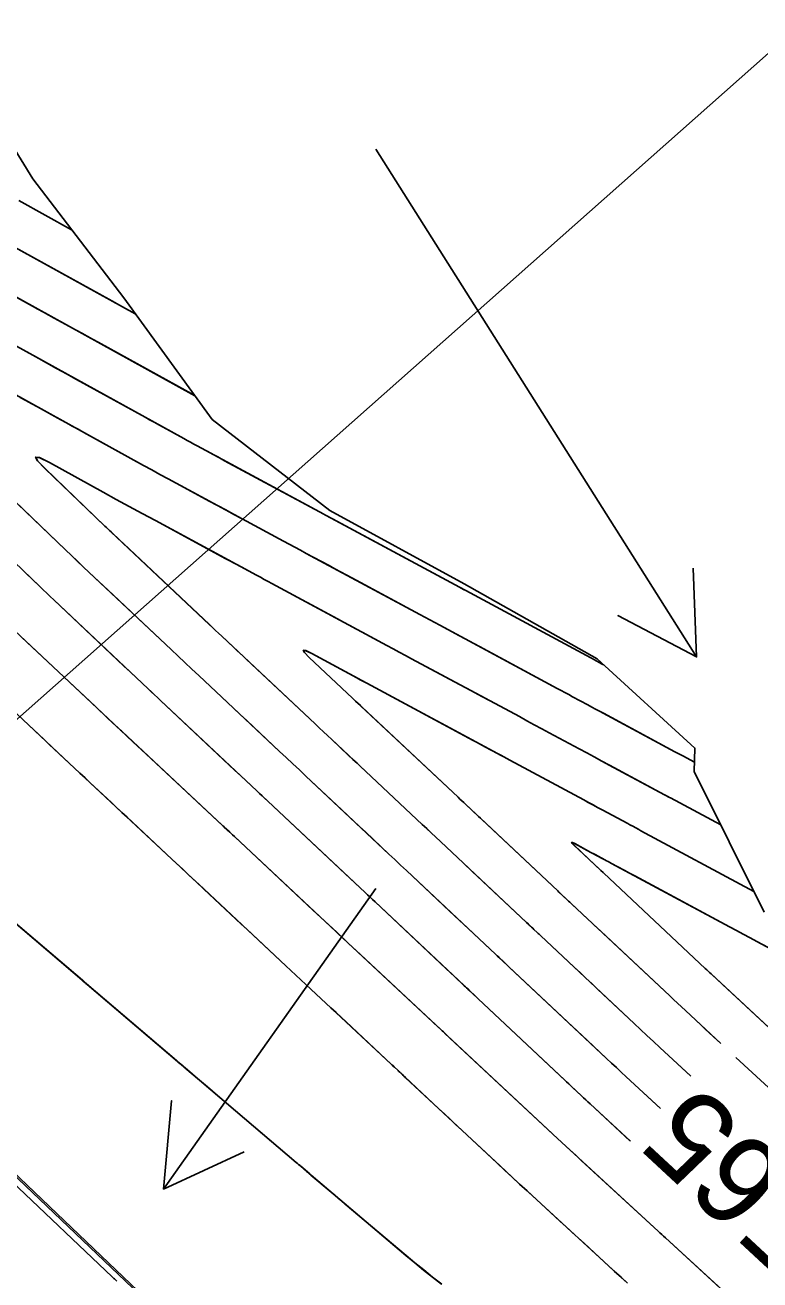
# Model space of a CAD drawing. Extents: x 954385 to 988206, y 1868364 to 1924553.
# Drawn here: x 955583.4 to 955633.1, y 1923192.5 to 1923277.3 of the extents above; entities that cross this region are included whole.
import ezdxf

# ---------------------------------------------------------------- set-up
doc = ezdxf.new("R2010")
doc.units = 0
for name, color, linetype in [('13', 7, 'Continuous'), ('16', 7, 'Continuous'), ('24', 7, 'Continuous'), ('26', 7, 'Continuous'), ('5', 7, 'Continuous'), ('6', 7, 'Continuous'), ('7', 7, 'Continuous'), ('Default', 7, 'Continuous')]:
    doc.layers.add(name, color=color, linetype=linetype)

msp = doc.modelspace()

# ---------------------------------------------------------------- linework, layer by layer
at = {"layer": '13'}
msp.add_lwpolyline([(955582.529, 1923199.137), (955589.299, 1923192.682), (955589.338, 1923192.646), (955589.376, 1923192.609), (955589.415, 1923192.573), (955589.454, 1923192.537), (955589.608, 1923192.391)], dxfattribs=at)
at = {"layer": '16'}
for points in [[(955578.517, 1923275.725), (955583.938, 1923266.915), (955590.081, 1923258.865), (955596.066, 1923250.649), (955604.015, 1923244.495), (955613.092, 1923239.527), (955622.079, 1923234.465), (955628.693, 1923228.432), (955628.634, 1923226.847), (955633.386, 1923217.335)], [(955582.989, 1923265.447), (955586.562, 1923263.476)], [(955581.411, 1923263.003), (955590.863, 1923257.791)], [(955579.833, 1923260.56), (955594.897, 1923252.253)], [(955577.394, 1923258.591), (955594.137, 1923249.359), (955594.367, 1923249.232), (955594.598, 1923249.106), (955594.828, 1923248.981), (955595.059, 1923248.856), (955603.619, 1923244.234), (955603.668, 1923244.208), (955603.716, 1923244.182), (955603.765, 1923244.155), (955603.814, 1923244.129), (955612.775, 1923239.307), (955613.203, 1923239.077), (955621.95, 1923234.369), (955622.1, 1923234.288), (955622.368, 1923234.144), (955622.523, 1923234.061)], [(955575.845, 1923256.132), (955591.421, 1923247.543), (955591.975, 1923247.238), (955592.53, 1923246.935), (955593.085, 1923246.632), (955593.641, 1923246.331), (955600.877, 1923242.425), (955601.262, 1923242.217), (955601.648, 1923242.009), (955602.034, 1923241.801), (955602.42, 1923241.593), (955610.106, 1923237.457), (955610.442, 1923237.276), (955610.778, 1923237.096), (955611.113, 1923236.915), (955611.449, 1923236.734), (955619.387, 1923232.462), (955619.647, 1923232.322), (955619.907, 1923232.182), (955620.166, 1923232.043), (955620.426, 1923231.903), (955621.465, 1923231.344), (955621.724, 1923231.205), (955621.984, 1923231.065), (955622.243, 1923230.925), (955622.503, 1923230.785), (955627.347, 1923228.179), (955627.478, 1923228.108), (955627.609, 1923228.038), (955627.74, 1923227.967), (955627.871, 1923227.897), (955628.657, 1923227.474)], [(955626.371, 1923204.058), (955624.048, 1923206.212), (955623.717, 1923206.52), (955623.385, 1923206.828), (955623.055, 1923207.137), (955622.724, 1923207.447), (955616.163, 1923213.606), (955616.093, 1923213.672), (955616.024, 1923213.737), (955615.45, 1923214.276), (955615.389, 1923214.334), (955615.328, 1923214.391), (955615.267, 1923214.448), (955615.206, 1923214.505), (955609.599, 1923219.771), (955609.201, 1923220.145), (955608.804, 1923220.518), (955608.407, 1923220.891), (955608.009, 1923221.264), (955602.404, 1923226.529), (955601.96, 1923226.947), (955601.515, 1923227.364), (955601.071, 1923227.782), (955600.626, 1923228.199), (955595.159, 1923233.334), (955594.692, 1923233.772), (955594.226, 1923234.211), (955593.76, 1923234.65), (955593.294, 1923235.088), (955587.755, 1923240.306), (955587.351, 1923240.687), (955586.948, 1923241.069), (955586.546, 1923241.453), (955586.145, 1923241.837), (955572.906, 1923254.548)], [(955624.331, 1923201.859), (955621.606, 1923204.385), (955621.461, 1923204.52), (955621.317, 1923204.655), (955621.172, 1923204.79), (955621.028, 1923204.925), (955614.055, 1923211.471), (955613.995, 1923211.527), (955613.422, 1923212.066), (955613.341, 1923212.142), (955613.26, 1923212.218), (955613.179, 1923212.294), (955613.099, 1923212.37), (955607.071, 1923218.03), (955606.903, 1923218.187), (955606.736, 1923218.345), (955606.568, 1923218.502), (955606.4, 1923218.66), (955599.816, 1923224.845), (955599.631, 1923225.018), (955599.447, 1923225.191), (955599.262, 1923225.365), (955599.078, 1923225.538), (955592.57, 1923231.65), (955592.364, 1923231.844), (955592.158, 1923232.038), (955591.952, 1923232.231), (955591.746, 1923232.425), (955585.352, 1923238.448), (955585.115, 1923238.672), (955584.879, 1923238.896), (955584.644, 1923239.12), (955584.409, 1923239.345), (955571.186, 1923252.04)], [(955628.411, 1923206.257), (955626.328, 1923208.189), (955625.891, 1923208.595), (955625.454, 1923209.002), (955625.018, 1923209.409), (955624.583, 1923209.817), (955618.271, 1923215.742), (955618.216, 1923215.794), (955618.162, 1923215.845), (955618.107, 1923215.896), (955618.053, 1923215.947), (955617.479, 1923216.487), (955617.397, 1923216.564), (955617.314, 1923216.641), (955611.492, 1923222.109), (955611.182, 1923222.4), (955610.872, 1923222.691), (955610.563, 1923222.982), (955610.253, 1923223.272), (955604.152, 1923229.003), (955603.868, 1923229.27), (955603.583, 1923229.537), (955603.299, 1923229.804), (955603.015, 1923230.072), (955596.707, 1923235.996), (955596.501, 1923236.19), (955596.294, 1923236.384), (955596.088, 1923236.578), (955595.882, 1923236.772), (955589.224, 1923243.043), (955589.12, 1923243.142), (955589.015, 1923243.241), (955588.911, 1923243.34), (955588.807, 1923243.44), (955584.766, 1923247.32), (955584.253, 1923247.856), (955584.133, 1923248.103), (955584.405, 1923248.062), (955585.069, 1923247.732), (955588.706, 1923245.727), (955589.584, 1923245.244), (955590.463, 1923244.763), (955591.342, 1923244.284), (955592.223, 1923243.807), (955599.063, 1923240.114), (955599.321, 1923239.975), (955599.58, 1923239.836), (955599.838, 1923239.696), (955600.097, 1923239.557), (955607.873, 1923235.373), (955608.291, 1923235.148), (955608.709, 1923234.923), (955609.127, 1923234.698), (955609.545, 1923234.473), (955616.828, 1923230.553), (955617.333, 1923230.281), (955617.838, 1923230.009), (955618.344, 1923229.738), (955618.849, 1923229.466), (955620.879, 1923228.373), (955621.386, 1923228.101), (955621.893, 1923227.828), (955622.4, 1923227.555), (955622.906, 1923227.283), (955626.634, 1923225.277), (955626.734, 1923225.223), (955626.935, 1923225.115), (955627.035, 1923225.061), (955630.441, 1923223.229)], [(955582.7, 1923236.372), (955589.772, 1923229.733), (955589.822, 1923229.686), (955589.873, 1923229.638), (955589.924, 1923229.59), (955589.975, 1923229.542), (955597.099, 1923222.882), (955597.257, 1923222.734), (955604.426, 1923216.03), (955604.538, 1923215.924), (955610.988, 1923209.894), (955611.052, 1923209.835), (955611.785, 1923209.149), (955611.79, 1923209.144), (955619.084, 1923202.328), (955619.103, 1923202.311), (955626.212, 1923195.777), (955626.335, 1923195.664), (955626.458, 1923195.551), (955626.58, 1923195.438), (955626.703, 1923195.325), (955633.269, 1923189.281)], [(955630.452, 1923208.456), (955628.056, 1923210.677), (955627.789, 1923210.926), (955627.522, 1923211.174), (955627.255, 1923211.423), (955626.989, 1923211.673), (955620.379, 1923217.878), (955620.304, 1923217.948), (955620.23, 1923218.018), (955620.156, 1923218.087), (955620.082, 1923218.157), (955619.508, 1923218.697), (955619.422, 1923218.777), (955613.192, 1923224.628), (955613.066, 1923224.746), (955612.941, 1923224.864), (955612.815, 1923224.982), (955612.689, 1923225.1), (955605.761, 1923231.607), (955605.542, 1923231.814), (955602.616, 1923234.562), (955602.296, 1923234.889), (955602.22, 1923235.04), (955602.388, 1923235.016), (955602.799, 1923234.817), (955606.48, 1923232.836), (955606.802, 1923232.663), (955615.359, 1923228.057), (955615.565, 1923227.947), (955615.77, 1923227.836), (955615.975, 1923227.726), (955616.18, 1923227.616), (955621.177, 1923224.927), (955621.489, 1923224.759), (955621.802, 1923224.591), (955622.114, 1923224.423), (955622.426, 1923224.255), (955624.151, 1923223.327), (955624.3, 1923223.246), (955624.45, 1923223.166), (955624.75, 1923223.004), (955624.825, 1923222.964), (955624.9, 1923222.924), (955624.974, 1923222.883), (955625.049, 1923222.843), (955632.686, 1923218.736)], [(955580.515, 1923232.937), (955586.405, 1923227.407), (955586.761, 1923227.074), (955587.116, 1923226.741), (955587.471, 1923226.408), (955587.827, 1923226.075), (955593.686, 1923220.597), (955594.053, 1923220.254), (955594.42, 1923219.91), (955594.787, 1923219.567), (955595.154, 1923219.224), (955601.047, 1923213.713), (955601.386, 1923213.396), (955601.724, 1923213.08), (955602.063, 1923212.763), (955602.401, 1923212.447), (955608.182, 1923207.043), (955608.263, 1923206.967), (955608.343, 1923206.892), (955608.918, 1923206.353), (955608.974, 1923206.302), (955609.029, 1923206.25), (955609.084, 1923206.198), (955609.14, 1923206.146), (955615.522, 1923200.183), (955615.929, 1923199.803), (955616.338, 1923199.424), (955616.747, 1923199.045), (955617.157, 1923198.668), (955622.834, 1923193.45), (955623.267, 1923193.052), (955623.7, 1923192.654), (955624.132, 1923192.256)], [(955639.768, 1923211.7), (955632.887, 1923215.349), (955632.425, 1923215.595), (955631.963, 1923215.841), (955631.502, 1923216.088), (955631.041, 1923216.335), (955623.064, 1923220.625), (955622.948, 1923220.688), (955622.831, 1923220.751), (955622.715, 1923220.813), (955622.598, 1923220.876), (955621.948, 1923221.227), (955621.853, 1923221.278), (955621.663, 1923221.38), (955620.568, 1923221.969), (955620.422, 1923222.04), (955620.362, 1923222.048), (955620.389, 1923221.994), (955620.503, 1923221.878), (955621.533, 1923220.91), (955622.25, 1923220.236), (955622.322, 1923220.168), (955622.538, 1923219.966), (955629.396, 1923213.528), (955629.493, 1923213.438), (955629.59, 1923213.347), (955629.687, 1923213.256), (955629.785, 1923213.166), (955636.606, 1923206.841)], [(955579.866, 1923219.048), (955587.29, 1923212.729), (955587.371, 1923212.659), (955587.453, 1923212.59), (955587.534, 1923212.521), (955587.615, 1923212.451), (955593.727, 1923207.242), (955594.401, 1923206.668), (955595.075, 1923206.094), (955595.749, 1923205.52), (955596.424, 1923204.946), (955601.749, 1923200.418), (955601.827, 1923200.353), (955601.904, 1923200.287), (955601.981, 1923200.221), (955602.058, 1923200.155), (955602.656, 1923199.641), (955602.679, 1923199.621), (955602.701, 1923199.602), (955602.724, 1923199.582), (955602.747, 1923199.563), (955609.163, 1923194.125), (955609.756, 1923193.629), (955610.355, 1923193.141), (955610.96, 1923192.66), (955611.571, 1923192.187)], [(955640.039, 1923199.561), (955635.484, 1923203.79), (955635.169, 1923204.082), (955634.855, 1923204.374), (955634.54, 1923204.666), (955634.225, 1923204.957), (955631.465, 1923207.517)]]:
    msp.add_lwpolyline(points, dxfattribs=at)
at = {"layer": '24'}
for points in [[(955578.517, 1923275.725), (955583.938, 1923266.915), (955590.081, 1923258.865), (955596.066, 1923250.649), (955604.015, 1923244.495), (955613.092, 1923239.527), (955622.079, 1923234.465), (955628.692, 1923228.417), (955628.634, 1923226.847), (955633.386, 1923217.335)], [(955565.066, 1923216.528), (955599.038, 1923184.102), (955632.731, 1923152.087), (955665.147, 1923121.495)]]:
    msp.add_lwpolyline(points, dxfattribs=at)
at = {"layer": '26'}
for points in [[(955457.131, 1923118.928), (955666.789, 1923304.798), (955664.891, 1923299.106), (955666.789, 1923304.798), (955660.911, 1923303.596)], [(955607.131, 1923268.928), (955628.803, 1923234.589), (955623.493, 1923237.382), (955628.803, 1923234.589), (955628.567, 1923240.585)], [(955607.131, 1923218.928), (955592.776, 1923198.612), (955593.324, 1923204.586), (955592.776, 1923198.612), (955598.225, 1923201.124)]]:
    msp.add_lwpolyline(points, dxfattribs=at)
at = {"layer": '6'}
for points in [[(955583.084, 1923252.141), (955583.476, 1923251.925), (955583.867, 1923251.709), (955584.259, 1923251.493), (955585.826, 1923250.63), (955586.217, 1923250.414), (955586.609, 1923250.198), (955587.001, 1923249.982), (955587.392, 1923249.766), (955591.422, 1923247.543), (955591.975, 1923247.238), (955592.53, 1923246.935), (955593.085, 1923246.633), (955593.641, 1923246.332), (955595.866, 1923245.13), (955596.423, 1923244.83), (955596.979, 1923244.53), (955597.535, 1923244.229), (955598.092, 1923243.929), (955600.877, 1923242.425), (955601.263, 1923242.217), (955601.648, 1923242.009), (955602.034, 1923241.801), (955602.42, 1923241.593), (955603.964, 1923240.763), (955604.35, 1923240.555), (955604.736, 1923240.347), (955605.122, 1923240.14), (955605.507, 1923239.932), (955610.106, 1923237.457), (955610.442, 1923237.276), (955610.777, 1923237.095), (955611.113, 1923236.915), (955611.449, 1923236.734), (955612.792, 1923236.011), (955613.128, 1923235.83), (955613.464, 1923235.65), (955613.799, 1923235.469), (955614.135, 1923235.288), (955619.386, 1923232.461), (955619.646, 1923232.321), (955619.906, 1923232.182), (955620.166, 1923232.042), (955620.426, 1923231.902), (955621.465, 1923231.343), (955621.725, 1923231.203), (955621.985, 1923231.063), (955622.245, 1923230.923), (955622.505, 1923230.783), (955627.346, 1923228.18), (955627.477, 1923228.11), (955627.608, 1923228.039), (955627.739, 1923227.969), (955627.87, 1923227.898), (955628.657, 1923227.474)], [(955626.347, 1923204.081), (955624.049, 1923206.212), (955623.717, 1923206.52), (955623.386, 1923206.829), (955623.055, 1923207.138), (955622.725, 1923207.448), (955621.404, 1923208.687), (955621.074, 1923208.997), (955620.744, 1923209.307), (955620.414, 1923209.617), (955620.084, 1923209.927), (955616.127, 1923213.639), (955615.887, 1923213.864), (955615.818, 1923213.929), (955615.749, 1923213.993), (955615.455, 1923214.27), (955615.335, 1923214.383), (955615.214, 1923214.497), (955613.401, 1923216.2), (955612.756, 1923216.805), (955612.111, 1923217.41), (955609.598, 1923219.771), (955609.201, 1923220.144), (955608.803, 1923220.518), (955608.406, 1923220.891), (955608.009, 1923221.264), (955606.42, 1923222.757), (955606.023, 1923223.13), (955605.625, 1923223.503), (955605.228, 1923223.876), (955604.831, 1923224.249), (955602.404, 1923226.529), (955601.959, 1923226.947), (955601.515, 1923227.364), (955601.07, 1923227.782), (955600.626, 1923228.199), (955598.848, 1923229.869), (955598.404, 1923230.287), (955597.959, 1923230.705), (955597.515, 1923231.122), (955597.07, 1923231.54), (955595.159, 1923233.335), (955594.693, 1923233.773), (955594.226, 1923234.212), (955593.76, 1923234.65), (955593.294, 1923235.089), (955590.99, 1923237.26), (955590.586, 1923237.641), (955590.181, 1923238.021), (955589.777, 1923238.402), (955589.373, 1923238.783), (955587.756, 1923240.307), (955587.352, 1923240.688), (955586.949, 1923241.07), (955586.547, 1923241.453), (955586.146, 1923241.837), (955582.902, 1923244.95)]]:
    msp.add_lwpolyline(points, dxfattribs=at)
at = {"layer": '7'}
for points in [[(955582.99, 1923265.447), (955586.562, 1923263.476)], [(955581.412, 1923263.003), (955589.079, 1923258.775), (955589.319, 1923258.642), (955589.8, 1923258.377), (955590.863, 1923257.791)], [(955579.834, 1923260.56), (955583.913, 1923258.31), (955584.283, 1923258.106), (955584.653, 1923257.902), (955585.023, 1923257.698), (955585.393, 1923257.494), (955586.872, 1923256.679), (955587.242, 1923256.475), (955587.612, 1923256.271), (955587.982, 1923256.067), (955588.351, 1923255.863), (955594.896, 1923252.255)], [(955622.524, 1923234.058), (955622.347, 1923234.153), (955622.303, 1923234.177), (955621.986, 1923234.347), (955621.948, 1923234.368), (955613.203, 1923239.076), (955613.06, 1923239.153), (955612.774, 1923239.307), (955604.203, 1923243.921), (955604.009, 1923244.025), (955603.814, 1923244.13), (955603.766, 1923244.156), (955603.717, 1923244.182), (955603.669, 1923244.208), (955603.62, 1923244.234), (955596.907, 1923247.859), (955596.676, 1923247.984), (955596.445, 1923248.108), (955596.214, 1923248.233), (955595.983, 1923248.358), (955595.059, 1923248.856), (955594.828, 1923248.981), (955594.598, 1923249.107), (955594.368, 1923249.233), (955594.138, 1923249.359), (955592.754, 1923250.123), (955592.447, 1923250.292), (955592.139, 1923250.462), (955591.832, 1923250.631), (955591.525, 1923250.8), (955586.903, 1923253.349), (955586.223, 1923253.723), (955585.544, 1923254.098), (955584.864, 1923254.473), (955584.185, 1923254.847), (955581.012, 1923256.597)], [(955630.441, 1923223.23), (955627.035, 1923225.062), (955626.969, 1923225.098), (955626.903, 1923225.133), (955626.737, 1923225.222), (955626.671, 1923225.258), (955626.638, 1923225.276), (955622.911, 1923227.28), (955622.404, 1923227.553), (955621.896, 1923227.826), (955621.389, 1923228.099), (955620.882, 1923228.372), (955618.848, 1923229.465), (955618.343, 1923229.737), (955617.838, 1923230.009), (955617.332, 1923230.281), (955616.827, 1923230.553), (955614.806, 1923231.641), (955614.301, 1923231.913), (955613.796, 1923232.185), (955613.29, 1923232.457), (955612.785, 1923232.729), (955609.545, 1923234.473), (955609.127, 1923234.697), (955608.709, 1923234.922), (955608.291, 1923235.147), (955607.873, 1923235.372), (955606.201, 1923236.272), (955605.783, 1923236.497), (955605.366, 1923236.722), (955604.948, 1923236.947), (955604.53, 1923237.172), (955600.097, 1923239.557), (955599.838, 1923239.696), (955599.58, 1923239.836), (955599.321, 1923239.975), (955599.063, 1923240.114), (955598.03, 1923240.672), (955597.771, 1923240.812), (955597.513, 1923240.951), (955597.255, 1923241.091), (955596.996, 1923241.23), (955592.223, 1923243.807), (955591.342, 1923244.284), (955590.462, 1923244.763), (955589.583, 1923245.244), (955588.705, 1923245.726), (955585.065, 1923247.735), (955584.401, 1923248.065), (955584.129, 1923248.107), (955584.25, 1923247.859), (955584.762, 1923247.323), (955588.809, 1923243.441), (955588.913, 1923243.341), (955589.017, 1923243.242), (955589.121, 1923243.143), (955589.225, 1923243.044), (955589.853, 1923242.453), (955590.062, 1923242.256), (955595.882, 1923236.773), (955596.088, 1923236.579), (955596.295, 1923236.385), (955596.501, 1923236.19), (955596.708, 1923235.996), (955597.534, 1923235.22), (955597.74, 1923235.026), (955597.947, 1923234.832), (955598.153, 1923234.638), (955598.36, 1923234.444), (955603.015, 1923230.072), (955603.299, 1923229.804), (955603.583, 1923229.537), (955603.868, 1923229.27), (955604.152, 1923229.003), (955605.289, 1923227.935), (955605.574, 1923227.668), (955605.858, 1923227.401), (955606.142, 1923227.134), (955606.427, 1923226.867), (955610.252, 1923223.273), (955610.562, 1923222.982), (955610.872, 1923222.691), (955611.182, 1923222.399), (955611.492, 1923222.108), (955613.042, 1923220.652), (955613.662, 1923220.07), (955613.972, 1923219.779), (955617.321, 1923216.633), (955617.444, 1923216.518), (955617.648, 1923216.326), (955617.729, 1923216.249), (955617.811, 1923216.173), (955618.269, 1923215.743), (955620.535, 1923213.617), (955620.93, 1923213.246), (955621.326, 1923212.875), (955621.721, 1923212.504), (955622.117, 1923212.132), (955624.583, 1923209.817), (955625.018, 1923209.409), (955625.454, 1923209.002), (955625.891, 1923208.595), (955626.328, 1923208.189), (955628.077, 1923206.567), (955628.387, 1923206.28)], [(955583.236, 1923240.471), (955583.471, 1923240.246), (955584.41, 1923239.345), (955584.645, 1923239.121), (955584.88, 1923238.896), (955585.116, 1923238.672), (955585.352, 1923238.449), (955590.098, 1923233.978), (955590.51, 1923233.59), (955590.922, 1923233.202), (955591.745, 1923232.426), (955591.951, 1923232.232), (955592.157, 1923232.038), (955592.363, 1923231.844), (955592.569, 1923231.651), (955597.602, 1923226.923), (955597.971, 1923226.577), (955598.34, 1923226.23), (955599.078, 1923225.537), (955599.446, 1923225.191), (955599.815, 1923224.844), (955605.057, 1923219.92), (955605.393, 1923219.605), (955605.728, 1923219.29), (955606.399, 1923218.66), (955606.567, 1923218.502), (955606.735, 1923218.345), (955606.903, 1923218.187), (955607.071, 1923218.029), (955611.884, 1923213.508), (955612.437, 1923212.989), (955613.106, 1923212.36), (955613.186, 1923212.285), (955613.266, 1923212.21), (955613.346, 1923212.135), (955613.426, 1923212.06), (955613.877, 1923211.636), (955613.936, 1923211.581), (955614.054, 1923211.47), (955619.873, 1923206.01), (955620.018, 1923205.875), (955620.162, 1923205.739), (955620.306, 1923205.604), (955620.451, 1923205.468), (955621.028, 1923204.926), (955621.173, 1923204.791), (955621.317, 1923204.656), (955621.462, 1923204.521), (955621.607, 1923204.386), (955624.307, 1923201.882)], [(955633.008, 1923189.521), (955626.7, 1923195.327), (955626.579, 1923195.439), (955626.457, 1923195.551), (955626.335, 1923195.663), (955626.213, 1923195.775), (955621.011, 1923200.557), (955620.635, 1923200.903), (955620.259, 1923201.249), (955619.121, 1923202.295), (955619.09, 1923202.324), (955619.048, 1923202.364), (955611.974, 1923208.974), (955611.881, 1923209.061), (955611.788, 1923209.148), (955611.695, 1923209.235), (955611.601, 1923209.323), (955611.041, 1923209.848), (955611.025, 1923209.863), (955610.886, 1923209.992), (955610.871, 1923210.007), (955606.086, 1923214.476), (955605.283, 1923215.226), (955604.481, 1923215.976), (955603.678, 1923216.726), (955602.876, 1923217.477), (955597.563, 1923222.45), (955597.448, 1923222.557), (955597.179, 1923222.809), (955596.904, 1923223.066), (955596.825, 1923223.14), (955596.786, 1923223.177), (955591.581, 1923228.04), (955590.727, 1923228.839), (955589.873, 1923229.638), (955589.02, 1923230.438), (955588.167, 1923231.238), (955583.168, 1923235.931)], [(955632.686, 1923218.737), (955625.049, 1923222.845), (955624.975, 1923222.885), (955624.9, 1923222.925), (955624.826, 1923222.964), (955624.752, 1923223.004), (955624.455, 1923223.164), (955624.381, 1923223.204), (955624.307, 1923223.244), (955624.233, 1923223.284), (955624.159, 1923223.324), (955622.432, 1923224.253), (955622.12, 1923224.421), (955621.807, 1923224.589), (955621.495, 1923224.757), (955621.182, 1923224.925), (955616.18, 1923227.615), (955615.975, 1923227.726), (955615.77, 1923227.836), (955615.564, 1923227.947), (955615.359, 1923228.057), (955614.538, 1923228.499), (955614.333, 1923228.61), (955614.128, 1923228.72), (955613.923, 1923228.83), (955613.717, 1923228.941), (955606.802, 1923232.663), (955606.56, 1923232.793), (955606.076, 1923233.053), (955605.834, 1923233.183), (955602.802, 1923234.815), (955602.391, 1923235.014), (955602.224, 1923235.038), (955602.299, 1923234.887), (955602.618, 1923234.56), (955605.542, 1923231.814), (955605.761, 1923231.608), (955606.09, 1923231.298), (955606.2, 1923231.195), (955612.688, 1923225.1), (955612.94, 1923224.864), (955613.192, 1923224.627), (955614.073, 1923223.799), (955614.199, 1923223.681), (955619.429, 1923218.769), (955619.514, 1923218.69), (955619.62, 1923218.59), (955619.683, 1923218.53), (955620.303, 1923217.948), (955621.488, 1923216.836), (955621.698, 1923216.64), (955621.908, 1923216.443), (955622.118, 1923216.246), (955622.327, 1923216.049), (955626.989, 1923211.673), (955627.255, 1923211.423), (955627.522, 1923211.174), (955627.789, 1923210.925), (955628.056, 1923210.677), (955629.126, 1923209.685), (955629.393, 1923209.437), (955629.661, 1923209.189), (955629.928, 1923208.941), (955630.196, 1923208.693), (955630.427, 1923208.478)], [(955624.112, 1923192.274), (955623.699, 1923192.653), (955623.287, 1923193.033), (955622.874, 1923193.412), (955621.224, 1923194.93), (955620.811, 1923195.309), (955620.398, 1923195.688), (955619.986, 1923196.068), (955619.573, 1923196.447), (955617.352, 1923198.489), (955616.845, 1923198.957), (955616.339, 1923199.425), (955615.834, 1923199.894), (955615.329, 1923200.364), (955612.932, 1923202.602), (955612.542, 1923202.967), (955612.151, 1923203.332), (955611.761, 1923203.696), (955611.37, 1923204.061), (955609.109, 1923206.175), (955609.029, 1923206.25), (955608.949, 1923206.325), (955608.749, 1923206.512), (955608.669, 1923206.587), (955608.629, 1923206.624), (955608.379, 1923206.858), (955608.325, 1923206.909), (955608.27, 1923206.961), (955608.215, 1923207.012), (955608.16, 1923207.064), (955605.113, 1923209.912), (955604.774, 1923210.229), (955604.435, 1923210.546), (955604.096, 1923210.862), (955603.757, 1923211.179), (955602.401, 1923212.445), (955602.062, 1923212.762), (955601.724, 1923213.079), (955601.385, 1923213.396), (955601.046, 1923213.713), (955599.508, 1923215.152), (955599.139, 1923215.497), (955598.77, 1923215.843), (955598.401, 1923216.188), (955598.031, 1923216.534), (955595.508, 1923218.893), (955594.964, 1923219.402), (955594.42, 1923219.91), (955593.877, 1923220.419), (955593.333, 1923220.927), (955590.674, 1923223.414), (955590.318, 1923223.747), (955589.963, 1923224.079), (955589.607, 1923224.412), (955589.251, 1923224.745), (955587.811, 1923226.09), (955587.463, 1923226.415), (955587.115, 1923226.741), (955586.768, 1923227.066), (955586.421, 1923227.392), (955585.032, 1923228.696), (955584.685, 1923229.022), (955584.337, 1923229.348), (955583.99, 1923229.674), (955583.643, 1923230), (955580.953, 1923232.526)], [(955634.736, 1923214.369), (955632.888, 1923215.35), (955632.426, 1923215.595), (955631.964, 1923215.841), (955631.503, 1923216.088), (955631.042, 1923216.336), (955624.634, 1923219.782), (955624.274, 1923219.976), (955623.913, 1923220.17), (955623.062, 1923220.627), (955622.947, 1923220.689), (955622.832, 1923220.751), (955622.717, 1923220.814), (955622.601, 1923220.876), (955621.958, 1923221.223), (955621.886, 1923221.262), (955621.67, 1923221.377), (955620.565, 1923221.972), (955620.417, 1923222.044), (955620.356, 1923222.052), (955620.384, 1923221.998), (955620.499, 1923221.88), (955621.541, 1923220.901), (955621.556, 1923220.887), (955622.346, 1923220.146), (955622.49, 1923220.011), (955622.538, 1923219.966), (955629.395, 1923213.528), (955629.492, 1923213.437), (955629.589, 1923213.346), (955629.687, 1923213.255), (955629.784, 1923213.165), (955630.272, 1923212.713), (955630.467, 1923212.532), (955630.564, 1923212.441), (955636.605, 1923206.84)], [(955611.577, 1923192.194), (955610.967, 1923192.668), (955610.362, 1923193.148), (955609.764, 1923193.635), (955609.17, 1923194.13), (955605.055, 1923197.602), (955604.819, 1923197.802), (955604.583, 1923198.001), (955604.347, 1923198.2), (955604.111, 1923198.399), (955602.739, 1923199.556), (955602.717, 1923199.575), (955602.694, 1923199.594), (955602.672, 1923199.613), (955602.649, 1923199.633), (955602.516, 1923199.748), (955602.471, 1923199.787), (955602.058, 1923200.143), (955601.982, 1923200.209), (955601.906, 1923200.274), (955601.829, 1923200.34), (955601.752, 1923200.405), (955595.355, 1923205.848), (955595.213, 1923205.969), (955595.071, 1923206.09), (955594.929, 1923206.211), (955594.787, 1923206.332), (955594.219, 1923206.816), (955594.076, 1923206.937), (955593.934, 1923207.058), (955593.792, 1923207.179), (955593.65, 1923207.3), (955586.964, 1923212.999), (955586.802, 1923213.137), (955586.641, 1923213.275), (955579.865, 1923219.048)]]:
    msp.add_lwpolyline(points, dxfattribs=at)
at = {"layer": 'Default'}
msp.add_line((955858.372, 1922937.149), (955453.201, 1923322.797), dxfattribs=at)

# ---------------------------------------------------------------- texts
at = {"layer": '16'}
msp.add_text('565', height=6, rotation=137.14296, dxfattribs=at).set_placement((955638.622, 1923196.784))
at = {"layer": '5'}
msp.add_text('565', height=6, rotation=137.14478, dxfattribs=at).set_placement((955638.598, 1923196.807))

doc.saveas('drawing.dxf')
